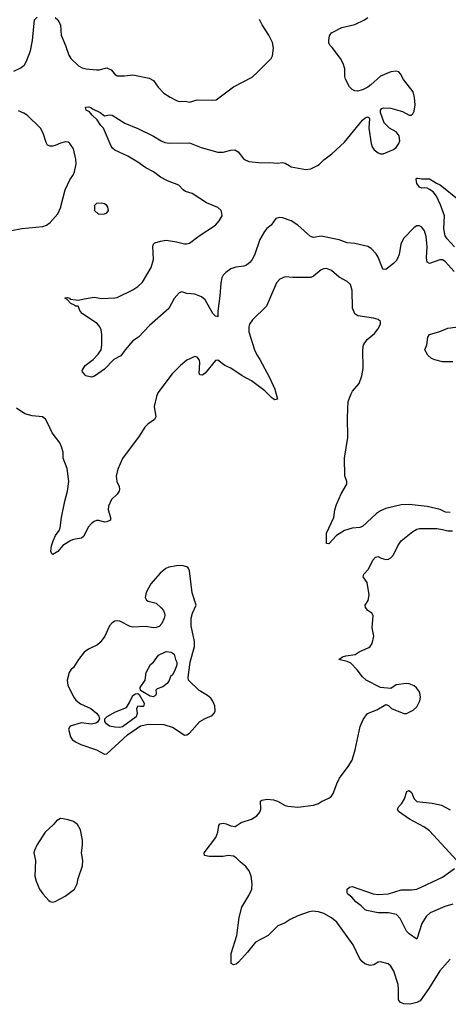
# Model space of a CAD drawing. Header units: inches. Extents: x 2057696 to 2160536, y 827480 to 1016834.
# Tile 269 of 422: x 2123134 to 2126454, y 943496 to 951130. Entities that reach past the tile are written whole.
import ezdxf

# ---------------------------------------------------------------- set-up
doc = ezdxf.new("R2010")
doc.units = ezdxf.units.IN
doc.header["$MEASUREMENT"] = 0
doc.layers.add('C1924', color=7, linetype='Continuous')
doc.layers.add('C1925', color=7, linetype='Continuous')

msp = doc.modelspace()

# ---------------------------------------------------------------- linework, layer by layer
at = {"layer": 'C1924', "color": 5}
for points, elevation in [([(2123070, 949495.8), (2123150, 949510.4), (2123314, 949526), (2123342.5, 949537.5), (2123370, 949558.8), (2123430, 949626), (2123450, 949672), (2123486.6, 949810), (2123522.4, 949890), (2123549.6, 949930), (2123558, 949950), (2123569, 950000)], 480), ([(2126499.1, 949179.1), (2126430, 949256.4), (2126410, 949267.3), (2126390, 949269.7), (2126310, 949240.7), (2126290, 949249.3), (2126284.9, 949284.9), (2126289.8, 949370), (2126283.1, 949450), (2126270, 949492.3), (2126250, 949520.5), (2126230, 949533), (2126210, 949532.8), (2126190, 949518.9), (2126107.3, 949432.7), (2126085.8, 949390), (2126074.4, 949310), (2126061.8, 949278.2), (2126050, 949259.5), (2126030, 949240.9), (2125970, 949192.7), (2125950, 949196), (2125944.4, 949204.4), (2125909.8, 949290), (2125894.6, 949314.6), (2125856.5, 949356.5), (2125831.7, 949371.7), (2125730, 949395.9), (2125670, 949401.5), (2125610, 949423.1), (2125470, 949451.2), (2125410, 949440.5), (2125386, 949450), (2125290, 949536.2), (2125236, 949570), (2125170, 949594.8), (2125150, 949597.2), (2125118, 949590), (2125082.9, 949537.1), (2125047.8, 949512.2), (2125030, 949489.4), (2124994.8, 949425.2), (2124954.2, 949305.8), (2124934.9, 949270), (2124918.4, 949250), (2124890, 949228), (2124870, 949219.7), (2124809.3, 949210.7), (2124770, 949199.2), (2124730, 949171.1), (2124710.2, 949149.8), (2124700.7, 949130), (2124692, 949088), (2124684.5, 948990), (2124668, 948870), (2124670, 948826), (2124669.2, 948829.2), (2124650, 948832.7), (2124630, 948852.7), (2124570, 948958), (2124542.7, 948982.7), (2124490, 949002), (2124430, 949006.6), (2124390, 949021.2), (2124370, 949013.2), (2124330, 948969.4), (2124288.4, 948890), (2124139.9, 948760.1), (2124054.8, 948670), (2124010, 948639.3), (2123950.7, 948570), (2123917, 948523), (2123864, 948496), (2123790, 948421.2), (2123714.4, 948365.6), (2123690, 948359), (2123646, 948370), (2123620.4, 948400.4), (2123618, 948410), (2123642, 948450), (2123703.6, 948496.4), (2123742.7, 948537.3), (2123764.2, 948570), (2123771.3, 948610), (2123771.1, 948690), (2123765.1, 948725.1), (2123755.1, 948750), (2123734.2, 948774.2), (2123620.9, 948850), (2123603.7, 948870), (2123588, 948908), (2123566, 948910), (2123558, 948918), (2123530, 948929), (2123502, 948962), (2123484, 948970), (2123485.2, 948974.8), (2123504, 948976), (2123522, 948970), (2123524.7, 948964.7), (2123590, 948954.8), (2123633.4, 948966.6), (2123710, 948978.4), (2123770, 948968.4), (2123870, 948973.7), (2123890, 948977.6), (2124010, 949035.6), (2124050, 949061.7), (2124085.1, 949094.9), (2124151.7, 949210), (2124170.9, 949270), (2124166.2, 949373.8), (2124169.8, 949390.2), (2124180.3, 949399.7), (2124225.7, 949414.3), (2124270, 949420.2), (2124350, 949408.3), (2124410, 949392.3), (2124430, 949391.4), (2124450, 949398.5), (2124525, 949455), (2124650, 949536.5), (2124679.3, 949570), (2124701.4, 949610), (2124700.9, 949630), (2124693.7, 949650), (2124670, 949673.5), (2124582, 949710), (2124470, 949782), (2124418.3, 949798.3), (2124400.5, 949810), (2124366.2, 949846.2), (2124279.8, 949879.8), (2124223.7, 949910), (2124169.8, 949949.8), (2124110, 949982.6), (2124085.9, 950000)], 460), ([(2125221.5, 950000), (2125238, 949990), (2125350, 949968.8), (2125390, 949974.9), (2125439.9, 950000)], 460), ([(2126502.8, 949370), (2126445.7, 949430), (2126430, 949454.5), (2126420.7, 949510), (2126424.8, 949610), (2126395.1, 949695.1), (2126362.6, 949762.6), (2126335.9, 949795.9), (2126310, 949814.5), (2126290, 949822.9), (2126270, 949826.6), (2126250, 949823.7), (2126230, 949831.6), (2126210, 949859.3), (2126205.9, 949894.1), (2126210, 949902.8), (2126217.2, 949902.8), (2126250, 949896), (2126310, 949895.5), (2126362.6, 949862.6), (2126391.8, 949850), (2126539.6, 949730)], 440), ([(2126468.9, 947308.9), (2126432.9, 947312.9), (2126392.1, 947332.1), (2126290, 947357.2), (2126150, 947372.7), (2126090, 947369.4), (2125970, 947339.5), (2125930, 947322.9), (2125897.2, 947302.8), (2125790, 947202), (2125770, 947191.8), (2125710, 947187.6), (2125650, 947169.7), (2125589.3, 947130.7), (2125530, 947067), (2125510, 947068.7), (2125509.7, 947150), (2125566.9, 947270), (2125576, 947330), (2125588, 947372), (2125625.6, 947454.4), (2125669.6, 947530), (2125669.6, 947550), (2125652.6, 947592.6), (2125651.3, 947730), (2125676.9, 947890), (2125673.1, 948046.9), (2125679.3, 948170), (2125700.9, 948230), (2125712, 948250), (2125762.9, 948310), (2125785.6, 948370), (2125794.9, 948425.1), (2125791.8, 948570), (2125798, 948610), (2125825.2, 948650), (2125882, 948698), (2125909.2, 948730), (2125929, 948770), (2125929, 948790), (2125910, 948805.2), (2125875.3, 948815.3), (2125753.6, 948833.6), (2125730.8, 948850.8), (2125713.2, 948893.2), (2125709.8, 949030), (2125696, 949076), (2125670, 949100.9), (2125610, 949134), (2125550, 949184.7), (2125510, 949201.1), (2125490, 949199.1), (2125470, 949189.7), (2125410, 949141.6), (2125390, 949131.8), (2125250, 949131.8), (2125190, 949136.9), (2125150, 949119.6), (2125124.2, 949090), (2125047, 948910), (2124937.1, 948802.9), (2124915.3, 948770), (2124910.3, 948749.7), (2124910.2, 948710), (2124952, 948570), (2124970, 948530.6), (2124995, 948495), (2125070, 948357.3), (2125110, 948266.8), (2125130, 948188.7), (2125110, 948183.7), (2125090, 948196.9), (2125033.9, 948253.9), (2124929.9, 948329.9), (2124858, 948370), (2124770, 948429.7), (2124722.9, 948450), (2124670, 948491.3), (2124650, 948487.8), (2124571, 948389), (2124550, 948374.7), (2124530, 948378), (2124524.4, 948390), (2124529.7, 948470), (2124526, 948490), (2124510, 948514.5), (2124490, 948518.4), (2124428.9, 948491.1), (2124380.7, 948450), (2124316.2, 948383.8), (2124203.9, 948236.1), (2124193, 948210), (2124176.3, 948130), (2124188, 948050), (2124179.1, 948030), (2124126.1, 947993.9), (2124102.4, 947970), (2124059.5, 947900.5), (2123931.1, 947728.9), (2123895.3, 947644.7), (2123881.5, 947590), (2123887.2, 947550), (2123904.4, 947510), (2123908.2, 947490), (2123904.7, 947475.3), (2123888.8, 947451.2), (2123845.5, 947410), (2123822.6, 947357.4), (2123820.3, 947330), (2123837, 947270), (2123836.4, 947250), (2123810, 947235.8), (2123790, 947235.4), (2123746.1, 947246.1), (2123730, 947246.2), (2123710, 947238.5), (2123690, 947224.4), (2123664.2, 947195.8), (2123630, 947126.6), (2123613.4, 947110), (2123550, 947100.7), (2123530, 947092), (2123467.1, 947052.9), (2123430, 947006.6), (2123390, 946984), (2123382, 946990), (2123374, 947010), (2123379.3, 947050), (2123392.3, 947090), (2123412.3, 947130), (2123440.9, 947170), (2123447, 947190), (2123457.6, 947270), (2123483.8, 947396.2), (2123505.3, 947474.7), (2123514, 947550), (2123502, 947650), (2123471, 947730), (2123470, 947778), (2123458.9, 947818.9), (2123445.1, 947850), (2123386.5, 947926.5), (2123355.2, 947995.2), (2123332.9, 948032.9), (2123310, 948052), (2123230, 948058.9), (2123174.5, 948074.5), (2123110, 948118)], 480), ([(2126490, 948476.8), (2126410, 948476.5), (2126350, 948492), (2126324.3, 948504.3), (2126295.1, 948530), (2126272.4, 948570), (2126287.3, 948610), (2126294.7, 948670), (2126309.8, 948690.2), (2126390, 948714), (2126450, 948737.7), (2126548, 948752)], 460), ([(2126470, 943846.6), (2126390, 943755.6), (2126302.4, 943617.6), (2126236.1, 943523.9), (2126209.6, 943510.4), (2126170, 943499.4), (2126150, 943496.2), (2126110, 943499.2), (2126084.4, 943510), (2126068.9, 943530), (2126069.8, 943609.8), (2126065.3, 943650), (2126031.9, 943751.9), (2126010, 943792.7), (2125989.7, 943809.7), (2125930, 943826.6), (2125910, 943823.5), (2125876.5, 943803.5), (2125850, 943797.5), (2125808.7, 943810), (2125786.8, 943826.8), (2125770, 943848.7), (2125718.5, 943958.5), (2125590, 944132.1), (2125550, 944165.8), (2125490, 944199.8), (2125450, 944214), (2125402.9, 944217.1), (2125368.7, 944211.3), (2125290, 944182), (2125230, 944153.3), (2125190, 944128), (2125134.6, 944105.4), (2125059.1, 944030), (2124961.6, 943978.4), (2124899.7, 943900.3), (2124830, 943822.7), (2124810, 943806.6), (2124790, 943801.2), (2124773.2, 943813.2), (2124772, 943890), (2124815.1, 944030), (2124834, 944170), (2124853.7, 944250), (2124910, 944340.5), (2124931.1, 944390), (2124933.7, 944430), (2124926.3, 944490), (2124911, 944531), (2124885.2, 944565.2), (2124840.9, 944600.9), (2124810, 944633), (2124790, 944645.1), (2124750, 944651), (2124710, 944642.6), (2124602.3, 944642.3), (2124566.6, 944650), (2124562.4, 944670), (2124653.6, 944790), (2124669.7, 944830), (2124678, 944882), (2124685.3, 944894.7), (2124710, 944899.5), (2124734.4, 944894.4), (2124770, 944879.1), (2124804, 944876), (2124850, 944904.9), (2124930, 944930.6), (2124970, 944957.3), (2124993.4, 944986.6), (2125000.9, 945010), (2124999.3, 945070), (2125010, 945079.1), (2125050, 945086.7), (2125100.3, 945080.3), (2125130, 945070.4), (2125190, 945038.4), (2125210, 945032.7), (2125290, 945025.5), (2125410, 945039.1), (2125450, 945053.4), (2125471.7, 945068.3), (2125530, 945093.4), (2125549.3, 945110), (2125562, 945130), (2125590, 945206), (2125611.8, 945250), (2125679.5, 945340.5), (2125709.6, 945390), (2125734, 945470), (2125772, 945650), (2125794.9, 945705.1), (2125829.3, 945750), (2125899.5, 945780.5), (2125970, 945822), (2125990, 945814), (2126014, 945790), (2126110, 945752), (2126130, 945752), (2126183.1, 945776.9), (2126210, 945802), (2126234, 945850), (2126238.6, 945878.6), (2126233.2, 945910), (2126224, 945930), (2126209, 945950), (2126190, 945965.2), (2126150, 945981.2), (2126130, 945982.7), (2126050, 945972.7), (2126010, 945946), (2125930, 945953.2), (2125819.3, 946010), (2125790, 946036), (2125749.6, 946090), (2125700.5, 946140.5), (2125670, 946154), (2125606, 946170), (2125634, 946190), (2125660.7, 946199.3), (2125732, 946208), (2125764, 946230), (2125838.3, 946261.7), (2125850, 946270.8), (2125865.4, 946294.6), (2125876.2, 946350), (2125865.4, 946414.6), (2125873.2, 946510), (2125862, 946530), (2125830, 946549.2), (2125812.5, 946572.5), (2125809.5, 946590), (2125834.2, 946625.8), (2125840.5, 946670), (2125825.4, 946765.4), (2125796, 946810), (2125800.9, 946830), (2125836, 946870), (2125870, 946938.8), (2125890, 946962.8), (2125910, 946967.3), (2125934.9, 946954.9), (2125970, 946946), (2125990, 946948.2), (2126010, 946958), (2126030, 946982), (2126063, 947050), (2126089.7, 947090), (2126178.5, 947161.5), (2126210, 947181.3), (2126230, 947185.3), (2126364.5, 947184.5), (2126410, 947178.8), (2126450, 947166.8), (2126487.1, 947167.1)], 480), ([(2126519.6, 944610), (2126310, 944841), (2126270.6, 944870.6), (2126152.7, 944932.7), (2126067.3, 944990), (2126061.6, 945010), (2126071.8, 945030), (2126093, 945050), (2126115.8, 945090), (2126133.3, 945146.7), (2126150, 945153.4), (2126170, 945139.5), (2126190.2, 945090.2), (2126210, 945068.5), (2126330, 945056), (2126400.8, 945040.8), (2126470, 945003.7)], 460), ([(2126490, 944273.5), (2126426.7, 944253.3), (2126314.7, 944205.3), (2126283.7, 944176.3), (2126250, 944123.7), (2126210, 944002), (2126150, 944041.3), (2126130, 944063.6), (2126081.5, 944161.5), (2126052.1, 944192.1), (2125990, 944206), (2125910, 944204.7), (2125822.5, 944222.5), (2125809.8, 944229.8), (2125780.4, 944260.4), (2125737.6, 944290), (2125705.9, 944325.9), (2125676.2, 944350), (2125670, 944361.2), (2125669.9, 944390.1), (2125690, 944405.3), (2125710, 944410.2), (2125873, 944353), (2125910, 944346.5), (2125990, 944352.9), (2126090, 944384.4), (2126170, 944382.8), (2126210, 944388.3), (2126410, 944480.7), (2126503, 944550)], 460)]:
    msp.add_lwpolyline(points, dxfattribs=dict(at, elevation=elevation))
for points, elevation in [([(2123770, 949708), (2123730, 949706), (2123714, 949690), (2123714, 949650), (2123743.6, 949623.6), (2123790, 949624.7), (2123810, 949632), (2123822, 949650), (2123816.4, 949676.4), (2123808, 949690), (2123790, 949702)], 480), ([(2124390, 946897.6), (2124350, 946896.3), (2124290, 946886.3), (2124265.1, 946874.9), (2124222.2, 946837.8), (2124150, 946755.1), (2124113, 946690), (2124105.5, 946650), (2124116, 946630), (2124130, 946620.7), (2124190, 946607.3), (2124230, 946570.8), (2124247.3, 946550), (2124256.3, 946530), (2124259.1, 946510), (2124254, 946490), (2124234, 946450), (2124213.5, 946426.5), (2124190, 946417), (2124170, 946416.2), (2124110, 946426.3), (2124010, 946421.3), (2123990, 946426.3), (2123910, 946466.3), (2123890, 946469.6), (2123870, 946465.6), (2123850, 946454), (2123830.3, 946429.7), (2123794.6, 946350), (2123758.2, 946301.8), (2123736.5, 946283.5), (2123667.3, 946250), (2123634.4, 946225.6), (2123590, 946169.4), (2123551.8, 946108.2), (2123530, 946089.2), (2123516.3, 946070), (2123503, 946010), (2123506, 945970), (2123550, 945881), (2123570, 945854.8), (2123606.2, 945826.2), (2123686, 945790), (2123730, 945754.8), (2123746.8, 945730), (2123751.3, 945710), (2123736.3, 945683.7), (2123724, 945676), (2123690, 945669.5), (2123610, 945679.5), (2123526, 945654), (2123511, 945630), (2123527.7, 945570), (2123540.7, 945550), (2123567.3, 945530), (2123607.3, 945510), (2123730, 945468.4), (2123790, 945434.9), (2123810, 945437.1), (2123970, 945585.5), (2124070, 945656.3), (2124132.5, 945667.5), (2124250, 945666), (2124322.4, 945642.4), (2124410, 945583.8), (2124430, 945584.4), (2124450, 945599.5), (2124530, 945689), (2124570, 945712.4), (2124624.1, 945735.9), (2124643.1, 945756.9), (2124648.2, 945771.8), (2124645.7, 945810), (2124630, 945847), (2124614, 945870), (2124590, 945891.1), (2124524.5, 945930), (2124442.7, 946010), (2124439.5, 946030), (2124454, 946150), (2124489.5, 946270.5), (2124489.4, 946310), (2124461.6, 946430), (2124463.6, 946490), (2124471.5, 946528.5), (2124501.2, 946590), (2124470, 946686), (2124450, 946858), (2124440.2, 946880.2), (2124430, 946889.2)], 520), ([(2124170, 945881.3), (2124145.7, 945885.7), (2124069, 945929), (2124067.9, 945952.1), (2124105.1, 946010), (2124114.5, 946070), (2124147.3, 946130), (2124169.4, 946150), (2124210, 946202), (2124270, 946232.7), (2124307.1, 946227.1), (2124331.3, 946211.3), (2124340.7, 946170), (2124351.3, 946148.7), (2124352, 946128), (2124336.8, 946083.2), (2124317.3, 946050), (2124303.2, 946036.8), (2124292.5, 946007.5), (2124276, 945984), (2124242.2, 945957.8), (2124198, 945942), (2124187.5, 945932.5), (2124192.3, 945912.3), (2124190, 945902), (2124184.9, 945890)], 520), ([(2124070, 945804), (2124050, 945808), (2124038, 945790), (2124044.9, 945750), (2124035.8, 945724.2), (2123930, 945647.8), (2123910, 945643.5), (2123870, 945644.4), (2123830, 945653.3), (2123806, 945670), (2123792.7, 945690), (2123793.2, 945710), (2123811.9, 945728.1), (2123876.9, 945763.1), (2123962, 945798), (2123984.8, 945835.2), (2124009.8, 945890.2), (2124030, 945903), (2124050, 945906), (2124059.1, 945899.1), (2124097.3, 945830), (2124094.8, 945810), (2124090, 945805.2)], 520), ([(2123450, 944936), (2123420.3, 944919.7), (2123392.8, 944887.2), (2123330.4, 944830), (2123266.4, 944730), (2123248, 944690), (2123243.8, 944670), (2123257, 944610), (2123250.4, 944490.4), (2123260.4, 944450), (2123286.4, 944390), (2123313, 944353), (2123360.3, 944300.3), (2123370, 944293), (2123390, 944288.2), (2123410, 944292.7), (2123486.3, 944333.7), (2123559.3, 944390), (2123579.5, 944430), (2123587.9, 944472.1), (2123620.9, 944570), (2123622, 944610), (2123612.3, 944670), (2123620.5, 944730), (2123620.5, 944770), (2123605.1, 944850), (2123580.9, 944890), (2123550, 944913.3), (2123510, 944927.3), (2123470, 944935.1)], 520)]:
    msp.add_lwpolyline(points, close=True, dxfattribs=dict(at, elevation=elevation))
at = {"layer": 'C1925', "color": 5}
for points, elevation in [([(2123089.7, 950730.3), (2123143.3, 950756.7), (2123170, 950780.7), (2123187.8, 950810), (2123218.5, 950890), (2123233.5, 950970), (2123247.8, 951130), (2123270, 951148.7)], 480), ([(2123410, 951148), (2123430.3, 951130.3), (2123450.2, 951090.2), (2123455.5, 951010), (2123490.1, 950930.1), (2123514.4, 950854.4), (2123530.3, 950830), (2123590, 950772.4), (2123617.3, 950757.3), (2123648.5, 950748.5), (2123730, 950741.3), (2123750, 950740.4), (2123810, 950756.3), (2123842.3, 950742.3), (2123870, 950706.8), (2123890, 950694), (2123945.6, 950694.4), (2124010, 950704), (2124135.9, 950675.9), (2124170, 950658.8), (2124206.8, 950606.8), (2124250, 950560.5), (2124298.8, 950530), (2124350, 950503), (2124370, 950497.1), (2124417.5, 950497.5), (2124450, 950490.7), (2124510, 950508.2), (2124630, 950505.5), (2124655.3, 950510), (2124789.2, 950610), (2124934.2, 950685.8), (2124977.5, 950722.5), (2125082.7, 950830), (2125092.3, 950850), (2125101.2, 950910), (2125092.5, 950952.5), (2125065.2, 951010), (2125012.3, 951090), (2124991.4, 951131.4)], 480), ([(2125439.9, 950000), (2125453.3, 950006.7), (2125490, 950042.8), (2125553.2, 950090), (2125650, 950181), (2125790, 950351.3), (2125809.4, 950370.6), (2125830, 950378), (2125842, 950370), (2125843.6, 950363.6), (2125838, 950290), (2125857.3, 950170), (2125865.1, 950145.1), (2125880.9, 950120.9), (2125910, 950098.8), (2125930, 950090.8), (2125950, 950090.7), (2126030, 950124), (2126050, 950138.8), (2126072.3, 950170), (2126078, 950190), (2126074.5, 950230), (2126050, 950261.2), (2125998, 950290), (2125958, 950330), (2125928, 950410), (2125928, 950430), (2125939, 950441), (2125953.2, 950446.8), (2126010, 950445.5), (2126099.5, 950419.5), (2126150, 950391), (2126168.9, 950391.1), (2126179.3, 950400.7), (2126190, 950422), (2126198, 950470), (2126192.5, 950527.5), (2126182, 950570), (2126107.8, 950667.8), (2126085.2, 950710), (2126070, 950725.2), (2126051.9, 950731.9), (2126010, 950726.6), (2125930, 950692.3), (2125855.3, 950624.7), (2125830, 950606), (2125790, 950586), (2125750, 950577.2), (2125730, 950579), (2125709.4, 950589.4), (2125689, 950610), (2125659, 950670), (2125654, 950690), (2125652.3, 950750), (2125639.5, 950790), (2125618, 950830), (2125555.4, 950915.4), (2125539.3, 950930), (2125530, 950948.7), (2125527.8, 950970), (2125534, 951006), (2125550, 951027.3), (2125630, 951070.7), (2125730, 951094), (2125804, 951130), (2125830, 951147.3)], 460), ([(2123569, 950000), (2123571.2, 950010), (2123568, 950048), (2123551.6, 950130), (2123522.7, 950170), (2123510, 950180.9), (2123490, 950184.5), (2123450, 950174), (2123410, 950154), (2123390.3, 950149.7), (2123369.7, 950149.7), (2123350, 950158), (2123338.3, 950178.3), (2123316.9, 950250), (2123294.3, 950290), (2123191.3, 950390), (2123166.4, 950406.4), (2123124.7, 950424.7)], 480), ([(2124085.9, 950000), (2124050, 950026), (2123971, 950071), (2123870, 950118), (2123853.1, 950133.1), (2123842.9, 950150), (2123782, 950290), (2123762.9, 950310), (2123733.5, 950353.5), (2123694.7, 950390), (2123675.6, 950415.6), (2123649.6, 950430), (2123643.7, 950450), (2123647.1, 950452.9), (2123670, 950455.3), (2123686, 950450), (2123698.9, 950438.9), (2123757.3, 950410), (2123790, 950384.9), (2123826.3, 950393.7), (2123850, 950390.7), (2123948.9, 950328.9), (2124050, 950288), (2124170, 950228.4), (2124230, 950190.4), (2124258, 950178), (2124291.8, 950171.8), (2124450, 950175.6), (2124538.6, 950138.6), (2124670, 950104), (2124710, 950103.6), (2124770, 950119.5), (2124800.3, 950120.3), (2124826.3, 950106.3), (2124870.8, 950050), (2124910, 950030.5), (2125010, 950021.3), (2125070, 950023.1), (2125130, 950018.4), (2125170, 950023), (2125190, 950019.1), (2125221.5, 950000)], 460)]:
    msp.add_lwpolyline(points, dxfattribs=dict(at, elevation=elevation))

doc.saveas('drawing.dxf')
